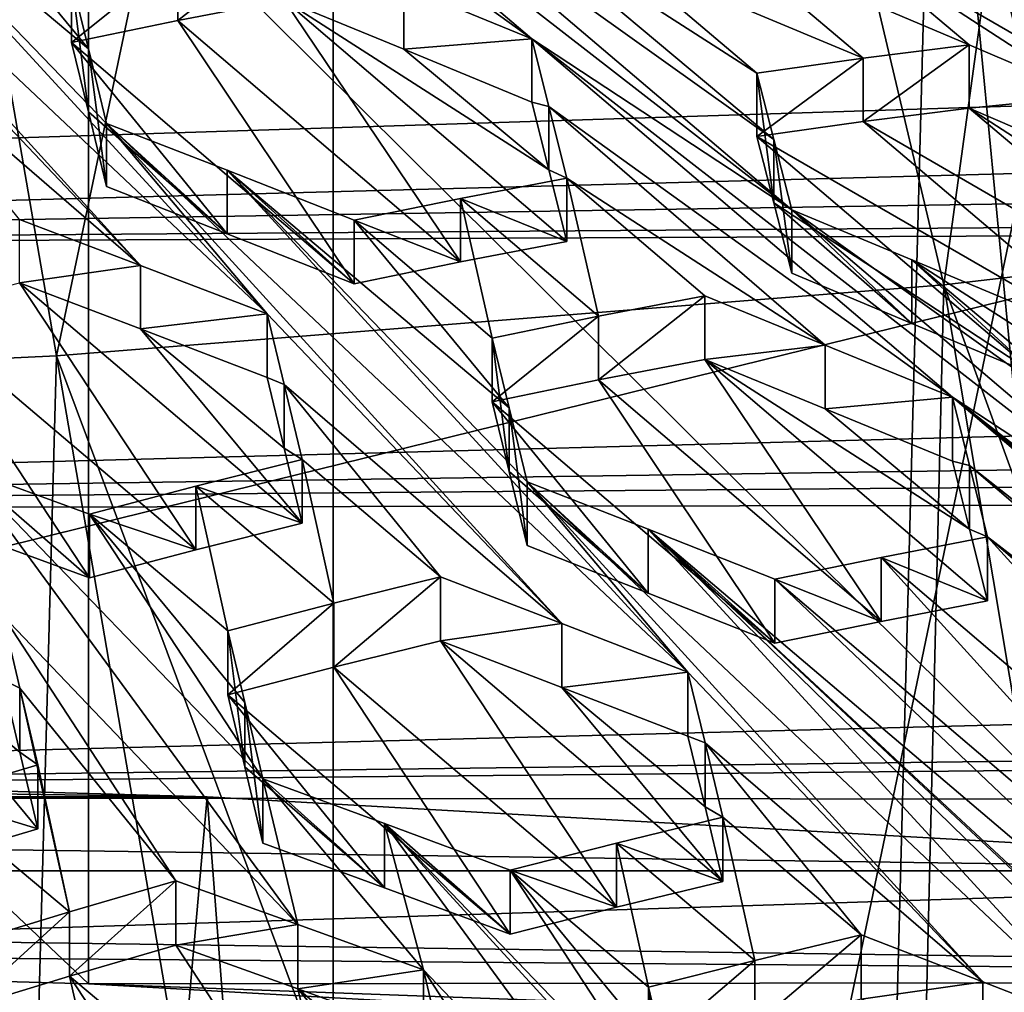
# Model space of a CAD drawing. Header units: metres. Extents: x -24 to 24, y -69 to 184.
# Tile 521 of 656: x 1.749 to 2.704, y 127.596 to 128.538. Entities that reach past the tile are written whole.
import ezdxf

# ---------------------------------------------------------------- set-up
doc = ezdxf.new("R2010")
doc.units = ezdxf.units.M
for name, color, linetype in [('1087', 7, 'CONTINUOUS'), ('1133', 7, 'CONTINUOUS'), ('1149', 7, 'CONTINUOUS'), ('1230', 7, 'CONTINUOUS'), ('1270', 7, 'CONTINUOUS'), ('1344', 7, 'CONTINUOUS'), ('1384', 7, 'CONTINUOUS'), ('1521', 7, 'CONTINUOUS'), ('1600', 7, 'CONTINUOUS'), ('1720', 7, 'CONTINUOUS'), ('1789', 7, 'CONTINUOUS'), ('1812', 7, 'CONTINUOUS'), ('1869', 7, 'CONTINUOUS'), ('1885', 7, 'CONTINUOUS'), ('1905', 7, 'CONTINUOUS'), ('1917', 7, 'CONTINUOUS'), ('1942', 7, 'CONTINUOUS'), ('1982', 7, 'CONTINUOUS'), ('2370', 7, 'CONTINUOUS'), ('2396', 7, 'CONTINUOUS'), ('2455', 7, 'CONTINUOUS'), ('2600', 7, 'CONTINUOUS'), ('2716', 7, 'CONTINUOUS'), ('2826', 7, 'CONTINUOUS'), ('2839', 7, 'CONTINUOUS'), ('2899', 7, 'CONTINUOUS'), ('2968', 7, 'CONTINUOUS'), ('3018', 7, 'CONTINUOUS'), ('3074', 7, 'CONTINUOUS'), ('3159', 7, 'CONTINUOUS'), ('3302', 7, 'CONTINUOUS'), ('3485', 7, 'CONTINUOUS'), ('3495', 7, 'CONTINUOUS'), ('3500', 7, 'CONTINUOUS'), ('3544', 7, 'CONTINUOUS'), ('367', 7, 'CONTINUOUS'), ('3687', 7, 'CONTINUOUS'), ('369', 7, 'CONTINUOUS'), ('3700', 7, 'CONTINUOUS'), ('373', 7, 'CONTINUOUS'), ('3745', 7, 'CONTINUOUS'), ('3747', 7, 'CONTINUOUS'), ('3818', 7, 'CONTINUOUS'), ('383', 7, 'CONTINUOUS'), ('3859', 7, 'CONTINUOUS'), ('3915', 7, 'CONTINUOUS'), ('3925', 7, 'CONTINUOUS'), ('421', 2, 'CONTINUOUS'), ('424', 3, 'CONTINUOUS'), ('426', 3, 'CONTINUOUS'), ('434', 7, 'CONTINUOUS'), ('474', 7, 'CONTINUOUS'), ('554', 2, 'CONTINUOUS'), ('563', 2, 'CONTINUOUS'), ('888', 7, 'CONTINUOUS'), ('964', 7, 'CONTINUOUS')]:
    doc.layers.add(name, color=color, linetype=linetype)

msp = doc.modelspace()

# ---------------------------------------------------------------- linework, layer by layer
at = {"layer": '1087'}
for points in [[(1.732674, 127.960786, 217.926729), (1.749169, 127.890452, 217.815863), (1.732674, 127.89889, 217.943314)], [(1.732674, 127.89889, 217.943314), (1.749169, 127.890452, 217.815863), (1.749164, 127.828489, 217.83251)], [(1.749169, 127.890452, 217.815863), (1.766586, 127.816081, 217.698831), (1.749164, 127.828489, 217.83251)], [(1.749164, 127.828489, 217.83251), (1.766586, 127.816081, 217.698831), (1.766586, 127.753997, 217.715467)]]:
    msp.add_3dface(points, dxfattribs=at)
at = {"layer": '1133'}
for points in [[(2.669707, 128.452514, 219.27011), (2.94365, 128.22111, 218.962512), (2.566728, 128.439548, 219.191779)], [(2.785906, 128.402444, 219.233698), (2.926407, 128.286409, 219.080605), (2.669707, 128.452514, 219.27011)], [(2.926407, 128.286409, 219.080605), (2.94365, 128.22111, 218.962512), (2.669707, 128.452514, 219.27011)], [(2.566728, 128.439548, 219.191779), (2.840657, 128.207304, 218.884394), (2.463588, 128.425089, 219.113719)], [(2.94365, 128.22111, 218.962512), (2.840657, 128.207304, 218.884394), (2.566728, 128.439548, 219.191779)], [(2.463588, 128.425089, 219.113719), (2.737531, 128.192166, 218.806527), (2.480152, 128.360553, 219.000752)], [(2.840657, 128.207304, 218.884394), (2.737531, 128.192166, 218.806527), (2.463588, 128.425089, 219.113719)], [(2.737531, 128.192166, 218.806527), (2.613891, 128.243935, 218.845676), (2.480152, 128.360553, 219.000752)], [(2.613891, 128.243935, 218.845676), (2.4975, 128.292442, 218.88259), (2.480152, 128.360553, 219.000752)]]:
    msp.add_3dface(points, dxfattribs=at)
at = {"layer": '1149'}
for points in [[(2.156911, 127.998225, 218.110166), (2.274547, 127.953167, 218.071794), (2.156911, 127.936303, 218.126759)], [(2.156911, 127.936303, 218.126759), (2.274547, 127.953167, 218.071794), (2.274546, 127.891167, 218.088408)], [(2.274547, 127.953167, 218.071794), (2.396942, 127.905865, 218.031983), (2.274546, 127.891167, 218.088408)], [(2.274546, 127.891167, 218.088408), (2.396942, 127.905865, 218.031983), (2.396942, 127.843782, 218.048618)]]:
    msp.add_3dface(points, dxfattribs=at)
at = {"layer": '1230'}
for points in [[(2.396942, 127.843782, 218.048618), (2.396942, 127.905865, 218.031983), (2.413473, 127.837471, 217.920314)], [(2.396942, 127.843782, 218.048618), (2.413473, 127.837471, 217.920314), (2.413473, 127.775302, 217.936972)], [(2.413473, 127.837471, 217.920314), (2.430854, 127.765344, 217.802964), (2.413473, 127.775302, 217.936972)], [(2.413473, 127.775302, 217.936972), (2.430854, 127.765344, 217.802964), (2.430854, 127.703084, 217.819646)]]:
    msp.add_3dface(points, dxfattribs=at)
at = {"layer": '1270'}
for points in [[(2.669707, 128.452514, 219.27011), (2.566728, 128.439548, 219.191779), (2.669707, 128.513968, 219.253644)], [(2.669707, 128.513968, 219.253644), (2.566728, 128.439548, 219.191779), (2.566728, 128.500984, 219.175317)], [(2.566728, 128.500984, 219.175317), (2.463588, 128.425089, 219.113719), (2.463588, 128.48651, 219.097261)], [(2.566728, 128.439548, 219.191779), (2.463588, 128.425089, 219.113719), (2.566728, 128.500984, 219.175317)]]:
    msp.add_3dface(points, dxfattribs=at)
at = {"layer": '1344'}
for points in [[(1.967257, 127.814331, 217.866228), (1.950792, 127.945951, 217.960433), (1.950792, 127.884001, 217.977032)], [(1.967258, 127.876367, 217.849599), (1.950792, 127.945951, 217.960433), (1.967257, 127.814331, 217.866228)], [(1.984704, 127.74036, 217.74885), (1.967258, 127.876367, 217.849599), (1.967257, 127.814331, 217.866228)], [(1.984704, 127.74036, 217.74885), (1.984704, 127.802494, 217.732201), (1.967258, 127.876367, 217.849599)]]:
    msp.add_3dface(points, dxfattribs=at)
at = {"layer": '1384'}
for points in [[(1.749041, 128.344602, 218.567653), (1.866336, 128.30012, 218.529273), (1.749041, 128.28318, 218.584111)], [(1.749041, 128.28318, 218.584111), (1.866336, 128.30012, 218.529273), (1.866335, 128.238622, 218.545752)], [(1.866336, 128.30012, 218.529273), (1.989072, 128.253048, 218.489253), (1.866335, 128.238622, 218.545752)], [(1.866335, 128.238622, 218.545752), (1.989072, 128.253048, 218.489253), (1.989072, 128.191469, 218.505753)]]:
    msp.add_3dface(points, dxfattribs=at)
at = {"layer": '1521'}
for points in [[(2.358662, 127.600723, 217.502639), (2.358662, 127.538274, 217.519372), (2.375201, 127.468625, 217.40798)], [(2.358662, 127.600723, 217.502639), (2.375201, 127.468625, 217.40798), (2.375203, 127.531154, 217.39121)]]:
    msp.add_3dface(points, dxfattribs=at)
at = {"layer": '1600'}
for points in [[(2.24547, 128.519603, 219.058665), (2.261986, 128.45415, 218.946329), (2.24547, 128.458279, 219.075097)], [(2.24547, 128.458279, 219.075097), (2.261986, 128.45415, 218.946329), (2.261986, 128.392747, 218.962783)], [(2.261986, 128.45415, 218.946329), (2.279382, 128.384736, 218.828131), (2.261986, 128.392747, 218.962783)], [(2.261986, 128.392747, 218.962783), (2.279382, 128.384736, 218.828131), (2.279382, 128.323248, 218.844607)]]:
    msp.add_3dface(points, dxfattribs=at)
at = {"layer": '1720'}
for points in [[(1.900513, 127.641472, 217.564923), (2.071349, 127.381435, 217.183089), (1.797416, 127.611256, 217.49112)], [(2.018873, 127.599049, 217.525535), (2.071349, 127.381435, 217.183089), (1.900513, 127.641472, 217.564923)], [(1.694394, 127.579985, 217.417658), (1.797416, 127.611256, 217.49112), (1.847017, 127.393192, 217.150132)], [(1.797416, 127.611256, 217.49112), (1.968337, 127.351095, 217.109386), (1.847017, 127.393192, 217.150132)], [(2.071349, 127.381435, 217.183089), (1.968337, 127.351095, 217.109386), (1.797416, 127.611256, 217.49112)], [(2.174456, 127.410807, 217.257127), (2.071349, 127.381435, 217.183089), (2.018873, 127.599049, 217.525535)], [(2.018873, 127.599049, 217.525535), (2.140544, 127.554924, 217.485182), (2.157062, 127.484783, 217.374086)], [(2.174456, 127.410807, 217.257127), (2.018873, 127.599049, 217.525535), (2.157062, 127.484783, 217.374086)]]:
    msp.add_3dface(points, dxfattribs=at)
at = {"layer": '1789'}
for points in [[(1.766586, 127.753997, 217.715467), (1.766586, 127.816081, 217.698831), (1.663489, 127.785416, 217.625149)], [(1.766586, 127.753997, 217.715467), (1.663489, 127.785416, 217.625149), (1.66349, 127.723307, 217.641791)]]:
    msp.add_3dface(points, dxfattribs=at)
at = {"layer": '1812'}
for points in [[(2.31025, 128.189137, 218.617977), (2.413309, 128.208905, 218.69455), (2.584192, 127.955165, 218.311067)], [(2.687252, 127.975008, 218.38762), (2.413309, 128.208905, 218.69455), (2.66992, 128.044416, 218.505314)], [(2.584192, 127.955165, 218.311067), (2.413309, 128.208905, 218.69455), (2.687252, 127.975008, 218.38762)], [(2.413309, 128.208905, 218.69455), (2.530043, 128.161164, 218.657284), (2.66992, 128.044416, 218.505314)], [(2.20719, 128.16797, 218.541779), (2.31025, 128.189137, 218.617977), (2.481133, 127.934073, 218.234848)], [(2.481133, 127.934073, 218.234848), (2.31025, 128.189137, 218.617977), (2.584192, 127.955165, 218.311067)], [(2.358423, 127.982573, 218.274474), (2.20719, 128.16797, 218.541779), (2.481133, 127.934073, 218.234848)], [(2.223678, 128.100339, 218.430244), (2.20719, 128.16797, 218.541779), (2.358423, 127.982573, 218.274474)], [(2.530043, 128.161164, 218.657284), (2.65334, 128.110448, 218.618), (2.66992, 128.044416, 218.505314)], [(2.241102, 128.028577, 218.312457), (2.223678, 128.100339, 218.430244), (2.358423, 127.982573, 218.274474)]]:
    msp.add_3dface(points, dxfattribs=at)
at = {"layer": '1869'}
for points in [[(2.156911, 127.936303, 218.126759), (2.327739, 127.678034, 217.744445), (2.053789, 127.91076, 218.051683)], [(2.156911, 127.936303, 218.126759), (2.430854, 127.703084, 217.819646), (2.327739, 127.678034, 217.744445)], [(2.156911, 127.936303, 218.126759), (2.274546, 127.891167, 218.088408), (2.430854, 127.703084, 217.819646)], [(2.224735, 127.65188, 217.669626), (1.950792, 127.884001, 217.977032), (2.053789, 127.91076, 218.051683)], [(2.327739, 127.678034, 217.744445), (2.224735, 127.65188, 217.669626), (2.053789, 127.91076, 218.051683)], [(2.274546, 127.891167, 218.088408), (2.413473, 127.775302, 217.936972), (2.430854, 127.703084, 217.819646)], [(2.274546, 127.891167, 218.088408), (2.396942, 127.843782, 218.048618), (2.413473, 127.775302, 217.936972)], [(2.224735, 127.65188, 217.669626), (2.102817, 127.697061, 217.709801), (1.950792, 127.884001, 217.977032)], [(2.102817, 127.697061, 217.709801), (1.967257, 127.814331, 217.866228), (1.950792, 127.884001, 217.977032)], [(2.102817, 127.697061, 217.709801), (1.984704, 127.74036, 217.74885), (1.967257, 127.814331, 217.866228)]]:
    msp.add_3dface(points, dxfattribs=at)
at = {"layer": '1885'}
for points in [[(2.20719, 128.16797, 218.541779), (2.223678, 128.100339, 218.430244), (2.20719, 128.229624, 218.525258)], [(2.20719, 128.229624, 218.525258), (2.223678, 128.100339, 218.430244), (2.223678, 128.162076, 218.413701)], [(2.223678, 128.162076, 218.413701), (2.241102, 128.028577, 218.312457), (2.241102, 128.090405, 218.29589)], [(2.223678, 128.100339, 218.430244), (2.241102, 128.028577, 218.312457), (2.223678, 128.162076, 218.413701)]]:
    msp.add_3dface(points, dxfattribs=at)
at = {"layer": '1905'}
for points in [[(-0.646236, 127.821363, 234.171401), (1.930974, 127.785197, 234.036427), (-1.930974, 127.785197, 234.036427)], [(0.64624, 127.821363, 234.171401), (1.930974, 127.785197, 234.036427), (-0.646236, 127.821363, 234.171401)], [(-1.930974, 127.785197, 234.036427), (3.192927, 127.713301, 233.768111), (-3.192928, 127.713301, 233.76811)], [(1.930974, 127.785197, 234.036427), (3.192927, 127.713301, 233.768111), (-1.930974, 127.785197, 234.036427)], [(-3.192928, 127.713301, 233.76811), (4.417489, 127.606514, 233.369576), (0.60762, 127.637873, 233.486607)], [(3.192927, 127.713301, 233.768111), (4.417489, 127.606514, 233.369576), (-3.192928, 127.713301, 233.76811)], [(0.60762, 127.637873, 233.486607), (4.417489, 127.606514, 233.369576), (1.815886, 127.603866, 233.359691)], [(4.417489, 127.606514, 233.369576), (5.590402, 127.46607, 232.845431), (1.815886, 127.603866, 233.359691)], [(1.815886, 127.603866, 233.359691), (5.590402, 127.46607, 232.845431), (3.003084, 127.536231, 233.107275)]]:
    msp.add_3dface(points, dxfattribs=at)
at = {"layer": '1917'}
for points in [[(2.4975, 128.292442, 218.88259), (2.613891, 128.243935, 218.845676), (2.4975, 128.354021, 218.86609)], [(2.4975, 128.354021, 218.86609), (2.613891, 128.243935, 218.845676), (2.613891, 128.305601, 218.829152)], [(2.613891, 128.305601, 218.829152), (2.737531, 128.192166, 218.806527), (2.737531, 128.253924, 218.789979)], [(2.613891, 128.243935, 218.845676), (2.737531, 128.192166, 218.806527), (2.613891, 128.305601, 218.829152)]]:
    msp.add_3dface(points, dxfattribs=at)
at = {"layer": '1942'}
for points in [[(2.669707, 128.452514, 219.27011), (2.669707, 128.513968, 219.253644), (2.785958, 128.463966, 219.217191)], [(2.785906, 128.402444, 219.233698), (2.669707, 128.452514, 219.27011), (2.785958, 128.463966, 219.217191)]]:
    msp.add_3dface(points, dxfattribs=at)
at = {"layer": '1982'}
for points in [[(1.732674, 127.89889, 217.943314), (1.749164, 127.828489, 217.83251), (1.610912, 127.942138, 217.983941)], [(1.766586, 127.753997, 217.715467), (1.66349, 127.723307, 217.641791), (1.610912, 127.942138, 217.983941)], [(1.749164, 127.828489, 217.83251), (1.766586, 127.753997, 217.715467), (1.610912, 127.942138, 217.983941)]]:
    msp.add_3dface(points, dxfattribs=at)
at = {"layer": '2370'}
for points in [[(1.950083, 128.392235, 218.715204), (1.833232, 128.437733, 218.753122), (1.950082, 128.330832, 218.731658)], [(1.950082, 128.330832, 218.731658), (1.833232, 128.437733, 218.753122), (1.833232, 128.376409, 218.769554)], [(2.073262, 128.282313, 218.691835), (1.950083, 128.392235, 218.715204), (1.950082, 128.330832, 218.731658)], [(2.073262, 128.343801, 218.675359), (1.950083, 128.392235, 218.715204), (2.073262, 128.282313, 218.691835)]]:
    msp.add_3dface(points, dxfattribs=at)
at = {"layer": '2396'}
for points in [[(1.989072, 128.191469, 218.505753), (1.989072, 128.253048, 218.489253), (2.00552, 128.184762, 218.37821)], [(1.989072, 128.191469, 218.505753), (2.00552, 128.184762, 218.37821), (2.00552, 128.123096, 218.394733)], [(2.00552, 128.184762, 218.37821), (2.022984, 128.112016, 218.260371), (2.00552, 128.123096, 218.394733)], [(2.00552, 128.123096, 218.394733), (2.022984, 128.112016, 218.260371), (2.022984, 128.050258, 218.276919)]]:
    msp.add_3dface(points, dxfattribs=at)
at = {"layer": '2455'}
for points in [[(2.005439, 128.557113, 219.151546), (2.176322, 128.303523, 218.768022), (1.902379, 128.537494, 219.074933)], [(2.279382, 128.323248, 218.844607), (2.176322, 128.303523, 218.768022), (2.005439, 128.557113, 219.151546)], [(2.121445, 128.509511, 219.114555), (2.261986, 128.392747, 218.962783), (2.005439, 128.557113, 219.151546)], [(2.261986, 128.392747, 218.962783), (2.279382, 128.323248, 218.844607), (2.005439, 128.557113, 219.151546)], [(1.902379, 128.537494, 219.074933), (2.073262, 128.282313, 218.691835), (1.79932, 128.516178, 218.998774)], [(2.176322, 128.303523, 218.768022), (2.073262, 128.282313, 218.691835), (1.902379, 128.537494, 219.074933)], [(1.79932, 128.516178, 218.998774), (1.950082, 128.330832, 218.731658), (1.815703, 128.448817, 218.887991)], [(2.073262, 128.282313, 218.691835), (1.950082, 128.330832, 218.731658), (1.79932, 128.516178, 218.998774)], [(2.24547, 128.458279, 219.075097), (2.261986, 128.392747, 218.962783), (2.121445, 128.509511, 219.114555)], [(1.950082, 128.330832, 218.731658), (1.833232, 128.376409, 218.769554), (1.815703, 128.448817, 218.887991)]]:
    msp.add_3dface(points, dxfattribs=at)
at = {"layer": '2600'}
for points in [[(2.279382, 128.323248, 218.844607), (2.279382, 128.384736, 218.828131), (2.176322, 128.365009, 218.751547)], [(2.073262, 128.343801, 218.675359), (2.176322, 128.303523, 218.768022), (2.176322, 128.365009, 218.751547)], [(2.176322, 128.303523, 218.768022), (2.279382, 128.323248, 218.844607), (2.176322, 128.365009, 218.751547)], [(2.073262, 128.343801, 218.675359), (2.073262, 128.282313, 218.691835), (2.176322, 128.303523, 218.768022)]]:
    msp.add_3dface(points, dxfattribs=at)
at = {"layer": '2716'}
for points in [[(2.005439, 128.557113, 219.151546), (1.902379, 128.537494, 219.074933), (2.005439, 128.618262, 219.135161)], [(2.005439, 128.618262, 219.135161), (1.902379, 128.537494, 219.074933), (1.902379, 128.598641, 219.058548)], [(1.902379, 128.598641, 219.058548), (1.79932, 128.516178, 218.998774), (1.79932, 128.577327, 218.982389)], [(1.902379, 128.537494, 219.074933), (1.79932, 128.516178, 218.998774), (1.902379, 128.598641, 219.058548)]]:
    msp.add_3dface(points, dxfattribs=at)
at = {"layer": '2826'}
for points in [[(2.241102, 128.028577, 218.312457), (2.358423, 127.982573, 218.274474), (2.241102, 128.090405, 218.29589)], [(2.241102, 128.090405, 218.29589), (2.358423, 127.982573, 218.274474), (2.358424, 128.044481, 218.257885)], [(2.358423, 127.982573, 218.274474), (2.481133, 127.934073, 218.234848), (2.358424, 128.044481, 218.257885)], [(2.358424, 128.044481, 218.257885), (2.481133, 127.934073, 218.234848), (2.481133, 127.996065, 218.218237)]]:
    msp.add_3dface(points, dxfattribs=at)
at = {"layer": '2839'}
for points in [[(2.022984, 128.050258, 218.276919), (2.022984, 128.112016, 218.260371), (1.919855, 128.086205, 218.185362)], [(1.919855, 128.086205, 218.185362), (1.816865, 128.059118, 218.110805), (1.919855, 128.024434, 218.201914)], [(2.022984, 128.050258, 218.276919), (1.919855, 128.086205, 218.185362), (1.919855, 128.024434, 218.201914)], [(1.919855, 128.024434, 218.201914), (1.816865, 128.059118, 218.110805), (1.816865, 127.997331, 218.127361)]]:
    msp.add_3dface(points, dxfattribs=at)
at = {"layer": '2899'}
for points in [[(2.463588, 128.48651, 219.097261), (2.480152, 128.360553, 219.000752), (2.480153, 128.422051, 218.984273)], [(2.463588, 128.425089, 219.113719), (2.480152, 128.360553, 219.000752), (2.463588, 128.48651, 219.097261)], [(2.480152, 128.360553, 219.000752), (2.4975, 128.292442, 218.88259), (2.480153, 128.422051, 218.984273)], [(2.4975, 128.292442, 218.88259), (2.4975, 128.354021, 218.86609), (2.480153, 128.422051, 218.984273)]]:
    msp.add_3dface(points, dxfattribs=at)
at = {"layer": '2968'}
for points in [[(1.79932, 128.577327, 218.982389), (1.815703, 128.448817, 218.887991), (1.815703, 128.51005, 218.871583)], [(1.79932, 128.516178, 218.998774), (1.815703, 128.448817, 218.887991), (1.79932, 128.577327, 218.982389)], [(1.833232, 128.376409, 218.769554), (1.833232, 128.437733, 218.753122), (1.815703, 128.51005, 218.871583)], [(1.815703, 128.448817, 218.887991), (1.833232, 128.376409, 218.769554), (1.815703, 128.51005, 218.871583)]]:
    msp.add_3dface(points, dxfattribs=at)
at = {"layer": '3018'}
for points in [[(2.018874, 127.661365, 217.508837), (1.900513, 127.641472, 217.564923), (1.900513, 127.703718, 217.548244)], [(2.018873, 127.599049, 217.525535), (1.900513, 127.641472, 217.564923), (2.018874, 127.661365, 217.508837)], [(2.140544, 127.617315, 217.468464), (2.018873, 127.599049, 217.525535), (2.018874, 127.661365, 217.508837)], [(2.140544, 127.554924, 217.485182), (2.018873, 127.599049, 217.525535), (2.140544, 127.617315, 217.468464)]]:
    msp.add_3dface(points, dxfattribs=at)
at = {"layer": '3074'}
for points in [[(1.900513, 127.641472, 217.564923), (1.797416, 127.611256, 217.49112), (1.900513, 127.703718, 217.548244)], [(1.900513, 127.703718, 217.548244), (1.797416, 127.611256, 217.49112), (1.797416, 127.673525, 217.474435)], [(1.694394, 127.579985, 217.417658), (1.694394, 127.642279, 217.400967), (1.797416, 127.673525, 217.474435)], [(1.797416, 127.611256, 217.49112), (1.694394, 127.579985, 217.417658), (1.797416, 127.673525, 217.474435)]]:
    msp.add_3dface(points, dxfattribs=at)
at = {"layer": '3159'}
for points in [[(2.4975, 128.354021, 218.86609), (1.8376, 128.86667, 219.515967), (2.089629, 128.700909, 219.323439)], [(2.24547, 128.519603, 219.058665), (1.8376, 128.86667, 219.515967), (2.4975, 128.354021, 218.86609)], [(1.854025, 128.80194, 219.404145), (1.8376, 128.86667, 219.515967), (2.24547, 128.519603, 219.058665)], [(1.854025, 128.80194, 219.404145), (2.24547, 128.519603, 219.058665), (2.121446, 128.570744, 219.098147)], [(1.989072, 128.253048, 218.489253), (1.425361, 128.7848, 219.210423), (1.541549, 128.739926, 219.172623)], [(1.989072, 128.253048, 218.489253), (1.866336, 128.30012, 218.529273), (1.425361, 128.7848, 219.210423)], [(1.866336, 128.30012, 218.529273), (1.581202, 128.599936, 218.946602), (1.425361, 128.7848, 219.210423)], [(1.833232, 128.437733, 218.753122), (1.541549, 128.739926, 219.172623), (1.815703, 128.51005, 218.871583)], [(1.989072, 128.253048, 218.489253), (1.541549, 128.739926, 219.172623), (1.833232, 128.437733, 218.753122)], [(1.541549, 128.739926, 219.172623), (1.665392, 128.691483, 219.132496), (1.815703, 128.51005, 218.871583)], [(2.480153, 128.422051, 218.984273), (2.089629, 128.700909, 219.323439), (2.205144, 128.65253, 219.286867)], [(2.4975, 128.354021, 218.86609), (2.089629, 128.700909, 219.323439), (2.480153, 128.422051, 218.984273)], [(1.665392, 128.691483, 219.132496), (1.79932, 128.577327, 218.982389), (1.815703, 128.51005, 218.871583)], [(3.14456, 128.308564, 219.104126), (2.518518, 128.690904, 219.522673), (2.753897, 128.586397, 219.44466)], [(2.909738, 128.410585, 219.178414), (2.53578, 128.626686, 219.404136), (2.518518, 128.690904, 219.522673)], [(3.14456, 128.308564, 219.104126), (2.909738, 128.410585, 219.178414), (2.518518, 128.690904, 219.522673)], [(2.463588, 128.48651, 219.097261), (2.480153, 128.422051, 218.984273), (2.205144, 128.65253, 219.286867)], [(2.32966, 128.600114, 219.247516), (2.463588, 128.48651, 219.097261), (2.205144, 128.65253, 219.286867)], [(2.669707, 128.513968, 219.253644), (2.432801, 128.61419, 219.325679), (2.53578, 128.626686, 219.404136)], [(2.785958, 128.463966, 219.217191), (2.669707, 128.513968, 219.253644), (2.53578, 128.626686, 219.404136)], [(2.909738, 128.410585, 219.178414), (2.785958, 128.463966, 219.217191), (2.53578, 128.626686, 219.404136)], [(2.566728, 128.500984, 219.175317), (2.32966, 128.600114, 219.247516), (2.432801, 128.61419, 219.325679)], [(2.669707, 128.513968, 219.253644), (2.566728, 128.500984, 219.175317), (2.432801, 128.61419, 219.325679)], [(1.581202, 128.599936, 218.946602), (1.866336, 128.30012, 218.529273), (1.597527, 128.531835, 218.836473)], [(2.566728, 128.500984, 219.175317), (2.463588, 128.48651, 219.097261), (2.32966, 128.600114, 219.247516)], [(1.866336, 128.30012, 218.529273), (1.749041, 128.344602, 218.567653), (1.597527, 128.531835, 218.836473)], [(2.261986, 128.45415, 218.946329), (2.24547, 128.519603, 219.058665), (2.65334, 128.172275, 218.601434)], [(2.24547, 128.519603, 219.058665), (2.90537, 128.006838, 218.40882), (2.65334, 128.172275, 218.601434)], [(2.90537, 128.006838, 218.40882), (2.24547, 128.519603, 219.058665), (2.4975, 128.354021, 218.86609)], [(2.530044, 128.222901, 218.640741), (2.261986, 128.45415, 218.946329), (2.65334, 128.172275, 218.601434)], [(2.279382, 128.384736, 218.828131), (2.261986, 128.45415, 218.946329), (2.530044, 128.222901, 218.640741)], [(2.274547, 127.953167, 218.071794), (1.989072, 128.253048, 218.489253), (1.833232, 128.437733, 218.753122)], [(2.396942, 127.905865, 218.031983), (1.833232, 128.437733, 218.753122), (1.950083, 128.392235, 218.715204)], [(2.396942, 127.905865, 218.031983), (2.274547, 127.953167, 218.071794), (1.833232, 128.437733, 218.753122)], [(2.223678, 128.162076, 218.413701), (1.950083, 128.392235, 218.715204), (2.073262, 128.343801, 218.675359)], [(2.223678, 128.162076, 218.413701), (2.241102, 128.090405, 218.29589), (1.950083, 128.392235, 218.715204)], [(2.241102, 128.090405, 218.29589), (2.396942, 127.905865, 218.031983), (1.950083, 128.392235, 218.715204)], [(2.176322, 128.365009, 218.751547), (2.279382, 128.384736, 218.828131), (2.31025, 128.250789, 218.601457)], [(2.413309, 128.270559, 218.67803), (2.279382, 128.384736, 218.828131), (2.530044, 128.222901, 218.640741)], [(2.31025, 128.250789, 218.601457), (2.279382, 128.384736, 218.828131), (2.413309, 128.270559, 218.67803)], [(2.20719, 128.229624, 218.525258), (2.073262, 128.343801, 218.675359), (2.176322, 128.365009, 218.751547)], [(2.20719, 128.229624, 218.525258), (2.176322, 128.365009, 218.751547), (2.31025, 128.250789, 218.601457)], [(2.4975, 128.354021, 218.86609), (2.613891, 128.305601, 218.829152), (2.888073, 128.075032, 218.526564)], [(2.90537, 128.006838, 218.40882), (2.4975, 128.354021, 218.86609), (2.888073, 128.075032, 218.526564)], [(2.20719, 128.229624, 218.525258), (2.223678, 128.162076, 218.413701), (2.073262, 128.343801, 218.675359)], [(2.613891, 128.305601, 218.829152), (2.871458, 128.140134, 218.639775), (2.888073, 128.075032, 218.526564)], [(2.871458, 128.140134, 218.639775), (2.613891, 128.305601, 218.829152), (2.737531, 128.253924, 218.789979)], [(1.989072, 128.253048, 218.489253), (2.274547, 127.953167, 218.071794), (2.00552, 128.184762, 218.37821)], [(2.156911, 127.998225, 218.110166), (2.022984, 128.112016, 218.260371), (2.00552, 128.184762, 218.37821)], [(2.274547, 127.953167, 218.071794), (2.156911, 127.998225, 218.110166), (2.00552, 128.184762, 218.37821)], [(2.65334, 128.172275, 218.601434), (3.469081, 127.477227, 217.687076), (2.66992, 128.106324, 218.488725)], [(4.12898, 126.964445, 217.037235), (3.469081, 127.477227, 217.687076), (2.65334, 128.172275, 218.601434)], [(3.31324, 127.659477, 217.951597), (3.72111, 127.312, 217.494406), (2.65334, 128.172275, 218.601434)], [(3.72111, 127.312, 217.494406), (4.12898, 126.964445, 217.037235), (2.65334, 128.172275, 218.601434)], [(2.90537, 128.006838, 218.40882), (3.31324, 127.659477, 217.951597), (2.65334, 128.172275, 218.601434)], [(1.919855, 128.086205, 218.185362), (2.022984, 128.112016, 218.260371), (2.053789, 127.972695, 218.035088)], [(2.022984, 128.112016, 218.260371), (2.156911, 127.998225, 218.110166), (2.053789, 127.972695, 218.035088)], [(3.347315, 127.526955, 217.725968), (2.687252, 128.037, 218.371009), (2.66992, 128.106324, 218.488725)], [(3.469081, 127.477227, 217.687076), (3.347315, 127.526955, 217.725968), (2.66992, 128.106324, 218.488725)], [(2.018874, 127.661365, 217.508837), (1.732674, 127.960786, 217.926729), (1.694779, 128.103544, 218.151254)], [(1.984704, 127.802494, 217.732201), (2.018874, 127.661365, 217.508837), (1.694779, 128.103544, 218.151254)], [(1.816865, 128.059118, 218.110805), (1.984704, 127.802494, 217.732201), (1.694779, 128.103544, 218.151254)], [(2.241102, 128.090405, 218.29589), (2.804812, 127.558504, 217.57476), (2.682687, 127.605961, 217.614415)], [(2.804812, 127.558504, 217.57476), (2.241102, 128.090405, 218.29589), (2.358424, 128.044481, 218.257885)], [(2.396942, 127.905865, 218.031983), (2.241102, 128.090405, 218.29589), (2.682687, 127.605961, 217.614415)], [(1.950792, 127.945951, 217.960433), (1.816865, 128.059118, 218.110805), (1.919855, 128.086205, 218.185362)], [(1.950792, 127.945951, 217.960433), (1.919855, 128.086205, 218.185362), (2.053789, 127.972695, 218.035088)], [(1.950792, 127.945951, 217.960433), (1.967258, 127.876367, 217.849599), (1.816865, 128.059118, 218.110805)], [(1.967258, 127.876367, 217.849599), (1.984704, 127.802494, 217.732201), (1.816865, 128.059118, 218.110805)], [(2.358424, 128.044481, 218.257885), (2.481133, 127.996065, 218.218237), (3.039624, 127.465911, 217.498024)], [(2.804812, 127.558504, 217.57476), (2.358424, 128.044481, 218.257885), (3.212683, 127.211027, 217.117569)], [(3.056842, 127.395357, 217.381533), (2.358424, 128.044481, 218.257885), (3.039624, 127.465911, 217.498024)], [(2.358424, 128.044481, 218.257885), (3.620553, 126.863471, 216.660398), (3.212683, 127.211027, 217.117569)], [(3.056842, 127.395357, 217.381533), (3.620553, 126.863471, 216.660398), (2.358424, 128.044481, 218.257885)], [(2.687252, 128.037, 218.371009), (3.12599, 127.555084, 217.687276), (2.584192, 128.017156, 218.294456)], [(3.22905, 127.575035, 217.7638), (3.12599, 127.555084, 217.687276), (2.687252, 128.037, 218.371009)], [(3.347315, 127.526955, 217.725968), (3.22905, 127.575035, 217.7638), (2.687252, 128.037, 218.371009)], [(3.02293, 127.5341, 217.611028), (2.481133, 127.996065, 218.218237), (2.584192, 128.017156, 218.294456)], [(3.12599, 127.555084, 217.687276), (3.02293, 127.5341, 217.611028), (2.584192, 128.017156, 218.294456)], [(3.039624, 127.465911, 217.498024), (2.481133, 127.996065, 218.218237), (3.02293, 127.5341, 217.611028)], [(1.732674, 127.960786, 217.926729), (2.018874, 127.661365, 217.508837), (1.900513, 127.703718, 217.548244)], [(1.749169, 127.890452, 217.815863), (1.732674, 127.960786, 217.926729), (1.900513, 127.703718, 217.548244)], [(2.413473, 127.837471, 217.920314), (2.396942, 127.905865, 218.031983), (2.682687, 127.605961, 217.614415)], [(1.749169, 127.890452, 217.815863), (1.900513, 127.703718, 217.548244), (1.797416, 127.673525, 217.474435)], [(1.766586, 127.816081, 217.698831), (1.749169, 127.890452, 217.815863), (1.797416, 127.673525, 217.474435)], [(2.564782, 127.65144, 217.65279), (2.413473, 127.837471, 217.920314), (2.682687, 127.605961, 217.614415)], [(2.564782, 127.65144, 217.65279), (2.430854, 127.765344, 217.802964), (2.413473, 127.837471, 217.920314)], [(1.663489, 127.785416, 217.625149), (1.766586, 127.816081, 217.698831), (1.797416, 127.673525, 217.474435)], [(1.984704, 127.802494, 217.732201), (2.140544, 127.617315, 217.468464), (2.018874, 127.661365, 217.508837)], [(1.984704, 127.802494, 217.732201), (2.102818, 127.759269, 217.693133), (2.140544, 127.617315, 217.468464)], [(1.560467, 127.753653, 217.551819), (1.763006, 127.352883, 216.950432), (1.439144, 127.794484, 217.592904)], [(1.763006, 127.352883, 216.950432), (1.644116, 127.392648, 216.99076), (1.439144, 127.794484, 217.592904)], [(1.694394, 127.642279, 217.400967), (1.663489, 127.785416, 217.625149), (1.797416, 127.673525, 217.474435)], [(2.430854, 127.765344, 217.802964), (2.461672, 127.626609, 217.577533), (2.327739, 127.740305, 217.727759)], [(2.564782, 127.65144, 217.65279), (2.461672, 127.626609, 217.577533), (2.430854, 127.765344, 217.802964)], [(1.763006, 127.352883, 216.950432), (1.560467, 127.753653, 217.551819), (1.728306, 127.496328, 217.173403)], [(2.102818, 127.759269, 217.693133), (2.426846, 127.31745, 217.050647), (2.140544, 127.617315, 217.468464)], [(2.102818, 127.759269, 217.693133), (2.548415, 127.272775, 217.010486), (2.426846, 127.31745, 217.050647)], [(2.548415, 127.272775, 217.010486), (2.102818, 127.759269, 217.693133), (2.392574, 127.457951, 217.274223)], [(2.102818, 127.759269, 217.693133), (2.224735, 127.714165, 217.652937), (2.392574, 127.457951, 217.274223)], [(2.358662, 127.600723, 217.502639), (2.224735, 127.714165, 217.652937), (2.327739, 127.740305, 217.727759)], [(2.461672, 127.626609, 217.577533), (2.358662, 127.600723, 217.502639), (2.327739, 127.740305, 217.727759)], [(2.224735, 127.714165, 217.652937), (2.375203, 127.531154, 217.39121), (2.392574, 127.457951, 217.274223)], [(2.224735, 127.714165, 217.652937), (2.358662, 127.600723, 217.502639), (2.375203, 127.531154, 217.39121)], [(2.140544, 127.617315, 217.468464), (2.308384, 127.360571, 217.089892), (2.157062, 127.547264, 217.357345)], [(2.426846, 127.31745, 217.050647), (2.308384, 127.360571, 217.089892), (2.140544, 127.617315, 217.468464)]]:
    msp.add_3dface(points, dxfattribs=at)
at = {"layer": '3302'}
for points in [[(2.413309, 128.208905, 218.69455), (2.31025, 128.189137, 218.617977), (2.413309, 128.270559, 218.67803)], [(2.31025, 128.189137, 218.617977), (2.31025, 128.250789, 218.601457), (2.413309, 128.270559, 218.67803)], [(2.20719, 128.16797, 218.541779), (2.20719, 128.229624, 218.525258), (2.31025, 128.250789, 218.601457)], [(2.31025, 128.189137, 218.617977), (2.20719, 128.16797, 218.541779), (2.31025, 128.250789, 218.601457)]]:
    msp.add_3dface(points, dxfattribs=at)
at = {"layer": '3485'}
for points in [[(1.930974, 127.785197, 234.036427), (0.64624, 127.821363, 234.171401), (1.26367, 120.259009, 236.146401)], [(1.930974, 127.785197, 234.036427), (1.26367, 120.259009, 236.146401), (2.513306, 120.207105, 235.952691)], [(3.192927, 127.713301, 233.768111), (1.930974, 127.785197, 234.036427), (2.513306, 120.207105, 235.952691)], [(3.192927, 127.713301, 233.768111), (2.513306, 120.207105, 235.952691), (3.734775, 120.121235, 235.632219)]]:
    msp.add_3dface(points, dxfattribs=at)
at = {"layer": '3495'}
msp.add_3dface([(2.140544, 127.554924, 217.485182), (2.140544, 127.617315, 217.468464), (2.157062, 127.547264, 217.357345)], dxfattribs=at)
at = {"layer": '3500'}
for points in [[(2.156911, 127.998225, 218.110166), (2.156911, 127.936303, 218.126759), (2.053789, 127.91076, 218.051683)], [(2.156911, 127.998225, 218.110166), (2.053789, 127.91076, 218.051683), (2.053789, 127.972695, 218.035088)], [(2.053789, 127.91076, 218.051683), (1.950792, 127.884001, 217.977032), (2.053789, 127.972695, 218.035088)], [(1.950792, 127.884001, 217.977032), (1.950792, 127.945951, 217.960433), (2.053789, 127.972695, 218.035088)]]:
    msp.add_3dface(points, dxfattribs=at)
at = {"layer": '3544'}
for points in [[(2.413309, 128.208905, 218.69455), (2.413309, 128.270559, 218.67803), (2.530044, 128.222901, 218.640741)], [(2.530043, 128.161164, 218.657284), (2.413309, 128.208905, 218.69455), (2.530044, 128.222901, 218.640741)], [(2.530043, 128.161164, 218.657284), (2.530044, 128.222901, 218.640741), (2.65334, 128.172275, 218.601434)], [(2.65334, 128.110448, 218.618), (2.530043, 128.161164, 218.657284), (2.65334, 128.172275, 218.601434)]]:
    msp.add_3dface(points, dxfattribs=at)
at = {"layer": '367'}
for points in [[(1.087972, 145.2, -24.225582), (3.255157, 145.2, -24.030532), (1.181119, 55.286814, -24.221219)], [(1.181119, 55.286814, -24.221219), (3.255157, 145.2, -24.030532), (1.409252, 55.209193, -24.209017)], [(1.409252, 55.209193, -24.209017), (3.255157, 145.2, -24.030532), (1.832055, 55.013894, -24.180696)], [(1.832055, 55.013894, -24.180696), (3.255157, 145.2, -24.030532), (1.952705, 54.943908, -24.171252)], [(1.952705, 54.943908, -24.171252), (3.255157, 145.2, -24.030532), (2.211505, 54.768048, -24.148949)], [(2.211505, 54.768048, -24.148949), (3.255157, 145.2, -24.030532), (2.546726, 54.475179, -24.115901)], [(2.546726, 54.475179, -24.115901), (3.255157, 145.2, -24.030532), (2.752013, 54.24639, -24.093338)]]:
    msp.add_3dface(points, dxfattribs=at)
at = {"layer": '3687'}
for points in [[(2.687252, 127.975008, 218.38762), (2.687252, 128.037, 218.371009), (2.584192, 128.017156, 218.294456)], [(2.481133, 127.996065, 218.218237), (2.584192, 127.955165, 218.311067), (2.584192, 128.017156, 218.294456)], [(2.584192, 127.955165, 218.311067), (2.687252, 127.975008, 218.38762), (2.584192, 128.017156, 218.294456)], [(2.481133, 127.934073, 218.234848), (2.584192, 127.955165, 218.311067), (2.481133, 127.996065, 218.218237)]]:
    msp.add_3dface(points, dxfattribs=at)
at = {"layer": '369'}
for points in [[(2.988875, 125.286919, 24.065102), (1.087972, 145.2, 24.225582), (0.995562, 125.28536, 24.229555)], [(3.255157, 145.2, 24.030532), (1.087972, 145.2, 24.225582), (2.988875, 125.286919, 24.065102)]]:
    msp.add_3dface(points, dxfattribs=at)
at = {"layer": '3700'}
for points in [[(1.816865, 127.997331, 218.127361), (1.694779, 128.103544, 218.151254), (1.694778, 128.041833, 218.16779)], [(1.816865, 127.997331, 218.127361), (1.816865, 128.059118, 218.110805), (1.694779, 128.103544, 218.151254)]]:
    msp.add_3dface(points, dxfattribs=at)
at = {"layer": '373'}
for points in [[(6.468189, 146.382367, 240.147825), (0.425551, 117.362268, 33.359767), (0, 146.423799, 240.142002)], [(0.998602, 117.359051, 33.34274), (0.425551, 117.362268, 33.359767), (6.468189, 146.382367, 240.147825)], [(1.280676, 117.356515, 33.329314), (0.998602, 117.359051, 33.34274), (6.468189, 146.382367, 240.147825)], [(2.134459, 117.345, 33.268336), (1.280676, 117.356515, 33.329314), (6.468189, 146.382367, 240.147825)], [(2.982663, 117.327808, 33.17719), (2.134459, 117.345, 33.268336), (6.468189, 146.382367, 240.147825)]]:
    msp.add_3dface(points, dxfattribs=at)
at = {"layer": '3745'}
for points in [[(0.60762, 127.637873, 233.486607), (1.815886, 127.603866, 233.359691), (0.607628, 128.748688, 233.188967)], [(1.815886, 127.603866, 233.359691), (1.815888, 128.71468, 233.062049), (0.607628, 128.748688, 233.188967)], [(1.815886, 127.603866, 233.359691), (3.003084, 127.536231, 233.107275), (1.815888, 128.71468, 233.062049)], [(3.003084, 127.536231, 233.107275), (3.00307, 128.647047, 232.809637), (1.815888, 128.71468, 233.062049)]]:
    msp.add_3dface(points, dxfattribs=at)
at = {"layer": '3747'}
for points in [[(2.65334, 128.110448, 218.618), (2.65334, 128.172275, 218.601434), (2.66992, 128.106324, 218.488725)], [(2.66992, 128.044416, 218.505314), (2.65334, 128.110448, 218.618), (2.66992, 128.106324, 218.488725)], [(2.687252, 128.037, 218.371009), (2.66992, 128.044416, 218.505314), (2.66992, 128.106324, 218.488725)], [(2.687252, 127.975008, 218.38762), (2.66992, 128.044416, 218.505314), (2.687252, 128.037, 218.371009)]]:
    msp.add_3dface(points, dxfattribs=at)
at = {"layer": '3818'}
for points in [[(2.121445, 128.509511, 219.114555), (2.005439, 128.557113, 219.151546), (2.121446, 128.570744, 219.098147)], [(2.24547, 128.519603, 219.058665), (2.121445, 128.509511, 219.114555), (2.121446, 128.570744, 219.098147)], [(2.24547, 128.519603, 219.058665), (2.24547, 128.458279, 219.075097), (2.121445, 128.509511, 219.114555)]]:
    msp.add_3dface(points, dxfattribs=at)
at = {"layer": '383'}
for points in [[(0.003737, 129.195836, 242.18608), (0.00379, 128.368006, 241.718071), (3.532018, 129.308635, 242.168507)], [(3.532018, 129.308635, 242.168507), (0.00379, 128.368006, 241.718071), (3.581844, 128.482103, 241.699624)], [(0.00379, 128.368006, 241.718071), (0.003838, 127.601559, 241.155137), (3.581844, 128.482103, 241.699624)], [(3.581844, 128.482103, 241.699624), (0.003838, 127.601559, 241.155137), (3.626778, 127.716915, 241.135746)], [(0.003838, 127.601559, 241.155137), (0.003879, 126.907325, 240.505234), (3.626778, 127.716915, 241.135746)], [(3.626778, 127.716915, 241.135746), (0.003879, 126.907325, 240.505234), (3.666182, 127.023898, 240.484851)]]:
    msp.add_3dface(points, dxfattribs=at)
at = {"layer": '3859'}
for points in [[(2.430854, 127.703084, 217.819646), (2.430854, 127.765344, 217.802964), (2.327739, 127.740305, 217.727759)], [(2.224735, 127.714165, 217.652937), (2.327739, 127.678034, 217.744445), (2.327739, 127.740305, 217.727759)], [(2.327739, 127.678034, 217.744445), (2.430854, 127.703084, 217.819646), (2.327739, 127.740305, 217.727759)], [(2.224735, 127.714165, 217.652937), (2.224735, 127.65188, 217.669626), (2.327739, 127.678034, 217.744445)]]:
    msp.add_3dface(points, dxfattribs=at)
at = {"layer": '3915'}
for points in [[(1.749041, 128.28318, 218.584111), (1.919855, 128.024434, 218.201914), (1.645905, 128.256674, 218.509282)], [(1.749041, 128.28318, 218.584111), (1.866335, 128.238622, 218.545752), (2.022984, 128.050258, 218.276919)], [(1.749041, 128.28318, 218.584111), (2.022984, 128.050258, 218.276919), (1.919855, 128.024434, 218.201914)], [(1.645905, 128.256674, 218.509282), (1.816865, 127.997331, 218.127361), (1.694778, 128.041833, 218.16779)], [(1.919855, 128.024434, 218.201914), (1.816865, 127.997331, 218.127361), (1.645905, 128.256674, 218.509282)], [(1.866335, 128.238622, 218.545752), (2.00552, 128.123096, 218.394733), (2.022984, 128.050258, 218.276919)], [(1.866335, 128.238622, 218.545752), (1.989072, 128.191469, 218.505753), (2.00552, 128.123096, 218.394733)]]:
    msp.add_3dface(points, dxfattribs=at)
at = {"layer": '3925'}
for points in [[(2.564782, 127.589015, 217.669516), (2.564782, 127.65144, 217.65279), (2.682687, 127.605961, 217.614415)], [(2.682686, 127.543458, 217.631163), (2.564782, 127.589015, 217.669516), (2.682687, 127.605961, 217.614415)], [(2.804812, 127.558504, 217.57476), (2.682686, 127.543458, 217.631163), (2.682687, 127.605961, 217.614415)]]:
    msp.add_3dface(points, dxfattribs=at)
at = {"layer": '421'}
for points in [[(2.517246, 124.494287, 235.136482), (1.264135, 124.506192, 235.336229), (1.324554, 128.903056, 234.151446)], [(2.517246, 124.494287, 235.136482), (1.324554, 128.903056, 234.151446), (2.633448, 128.847515, 233.944166)], [(3.747206, 124.473854, 234.804689), (2.517246, 124.494287, 235.136482), (2.633448, 128.847515, 233.944166)], [(3.747206, 124.473854, 234.804689), (2.633448, 128.847515, 233.944166), (3.911424, 128.755679, 233.601428)]]:
    msp.add_3dface(points, dxfattribs=at)
at = {"layer": '424'}
for points in [[(3.466917, 128.376475, 214.799556), (2.644884, 128.281344, 214.44452), (3.420431, 126.148628, 215.371632)], [(2.644884, 128.281344, 214.44452), (1.784726, 128.212396, 214.187202), (2.591072, 126.054527, 215.020444)], [(3.011309, 126.098342, 215.183962), (2.644884, 128.281344, 214.44452), (2.591072, 126.054527, 215.020444)], [(3.420431, 126.148628, 215.371632), (2.644884, 128.281344, 214.44452), (3.011309, 126.098342, 215.183962)], [(1.784726, 128.212396, 214.187202), (0.898841, 128.170625, 214.031313), (1.723909, 125.98698, 214.768354)], [(2.161254, 126.017348, 214.881692), (1.784726, 128.212396, 214.187202), (1.723909, 125.98698, 214.768354)], [(2.591072, 126.054527, 215.020444), (1.784726, 128.212396, 214.187202), (2.161254, 126.017348, 214.881692)]]:
    msp.add_3dface(points, dxfattribs=at)
at = {"layer": '426'}
for points in [[(2.644884, 128.281344, 214.44452), (2.914028, 130.240996, 214.030634), (2.196728, 130.173617, 213.779173)], [(2.644884, 128.281344, 214.44452), (3.466917, 128.376475, 214.799556), (2.914028, 130.240996, 214.030634)], [(1.784726, 128.212396, 214.187202), (2.196728, 130.173617, 213.779173), (1.453755, 130.125301, 213.598857)], [(1.784726, 128.212396, 214.187202), (2.644884, 128.281344, 214.44452), (2.196728, 130.173617, 213.779173)], [(0.898841, 128.170625, 214.031313), (1.784726, 128.212396, 214.187202), (1.453755, 130.125301, 213.598857)]]:
    msp.add_3dface(points, dxfattribs=at)
at = {"layer": '434'}
for points in [[(0.94341, 113.718942, 33.859597), (1.9185, 113.70702, 33.800065), (0, 142.110666, 235.869139)], [(0, 142.110666, 235.869139), (2.91877, 113.686239, 33.696064), (3.305357, 142.081073, 235.75762)], [(1.9185, 113.70702, 33.800065), (2.91877, 113.686239, 33.696064), (0, 142.110666, 235.869139)]]:
    msp.add_3dface(points, dxfattribs=at)
at = {"layer": '474'}
for points in [[(0, 128.539972, 208.472475), (11.477004, 128.62313, 208.007064), (0, 128.316637, 208.257644)], [(11.477004, 128.62313, 208.007064), (11.478668, 128.498514, 207.901693), (0, 128.316637, 208.257644)], [(11.478668, 128.498514, 207.901693), (11.479598, 128.401213, 207.830622), (0, 128.316637, 208.257644)], [(11.479598, 128.401213, 207.830622), (11.479858, 128.366797, 207.807563), (0, 128.316637, 208.257644)], [(0, 128.316637, 208.257644), (11.479858, 128.366797, 207.807563), (0, 128.062988, 208.080037)], [(11.479858, 128.366797, 207.807563), (11.480577, 128.227913, 207.724431), (0, 128.062988, 208.080037)], [(11.480577, 128.227913, 207.724431), (11.480757, 128.156566, 207.687406), (0, 128.062988, 208.080037)], [(11.480757, 128.156566, 207.687406), (11.480821, 128.082762, 207.652828), (0, 128.062988, 208.080037)], [(0, 128.062988, 208.080037), (11.480821, 128.082762, 207.652828), (0, 127.784728, 207.943648)], [(11.480821, 128.082762, 207.652828), (11.480591, 127.932273, 207.593212), (0, 127.784728, 207.943648)], [(11.480591, 127.932273, 207.593212), (11.480459, 127.894032, 207.580261), (0, 127.784728, 207.943648)], [(11.480459, 127.894032, 207.580261), (11.479883, 127.77743, 207.545975), (0, 127.784728, 207.943648)], [(0, 127.784728, 207.943648), (11.479883, 127.77743, 207.545975), (0, 127.488684, 207.851892)], [(11.479883, 127.77743, 207.545975), (11.47871, 127.619304, 207.511441), (0, 127.488684, 207.851892)], [(0, 127.488684, 207.851892), (11.47871, 127.619304, 207.511441), (11.468926, 127.49054, 207.493296)]]:
    msp.add_3dface(points, dxfattribs=at)
at = {"layer": '554'}
for points in [[(2.052971, 145.7, -22.155085), (0, 145.7, -22.25), (2.053064, 117.5, -22.155077)], [(2.053064, 117.5, -22.155077), (0, 145.7, -22.25), (0, 117.5, -22.25)], [(4.088427, 145.7, -21.871151), (2.052971, 145.7, -22.155085), (2.053064, 117.5, -22.155077)], [(4.088499, 117.5, -21.871138), (4.088427, 145.7, -21.871151), (2.053064, 117.5, -22.155077)]]:
    msp.add_3dface(points, dxfattribs=at)
at = {"layer": '563'}
for points in [[(0, 117.5, 22.25), (2.052971, 145.7, 22.155085), (2.053064, 117.5, 22.155077)], [(0, 145.7, 22.25), (2.052971, 145.7, 22.155085), (0, 117.5, 22.25)], [(2.052971, 145.7, 22.155085), (4.088427, 145.7, 21.871151), (2.053064, 117.5, 22.155077)], [(2.053064, 117.5, 22.155077), (4.088427, 145.7, 21.871151), (4.088499, 117.5, 21.871138)]]:
    msp.add_3dface(points, dxfattribs=at)
at = {"layer": '888'}
for points in [[(2.102818, 127.759269, 217.693133), (1.984704, 127.802494, 217.732201), (2.102817, 127.697061, 217.709801)], [(2.102817, 127.697061, 217.709801), (1.984704, 127.802494, 217.732201), (1.984704, 127.74036, 217.74885)], [(2.224735, 127.65188, 217.669626), (2.102818, 127.759269, 217.693133), (2.102817, 127.697061, 217.709801)], [(2.224735, 127.714165, 217.652937), (2.102818, 127.759269, 217.693133), (2.224735, 127.65188, 217.669626)]]:
    msp.add_3dface(points, dxfattribs=at)
at = {"layer": '964'}
for points in [[(2.461672, 127.626609, 217.577533), (2.564782, 127.65144, 217.65279), (2.461672, 127.564173, 217.594263)], [(2.461672, 127.564173, 217.594263), (2.564782, 127.65144, 217.65279), (2.564782, 127.589015, 217.669516)], [(2.358662, 127.538274, 217.519372), (2.461672, 127.626609, 217.577533), (2.461672, 127.564173, 217.594263)], [(2.358662, 127.600723, 217.502639), (2.461672, 127.626609, 217.577533), (2.358662, 127.538274, 217.519372)]]:
    msp.add_3dface(points, dxfattribs=at)

doc.saveas('drawing.dxf')
